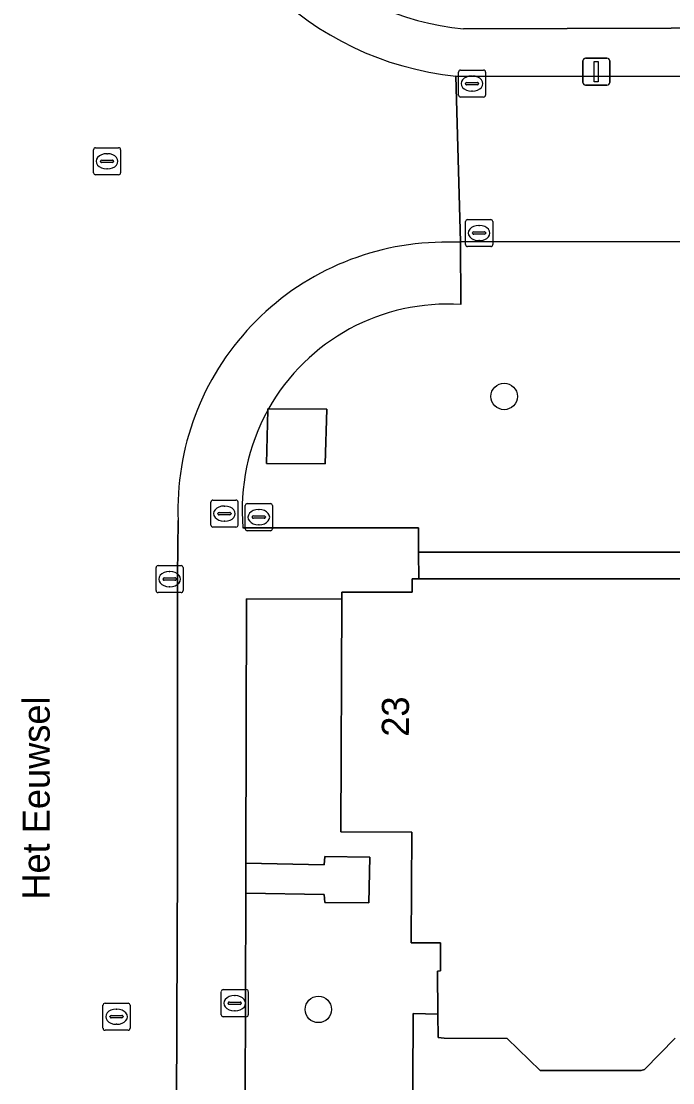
# Model space of a CAD drawing. Extents: x 161477 to 163040, y 383680 to 384871.
# Drawn here: x 162185.87 to 162209.95, y 384526.2 to 384565.42 of the extents above; entities that cross this region are included whole.
import ezdxf

# ---------------------------------------------------------------- set-up
doc = ezdxf.new("R2010")
doc.units = 0
for name, color, linetype in [('IMGEO_Boom', 7, 'Continuous'), ('IMGEO_Groenvoorziening', 7, 'Continuous'), ('IMGEO_Kolk', 7, 'Continuous'), ('IMGEO_Lichtmast', 7, 'Continuous'), ('IMGEO_Openbare_ruimte_label', 7, 'Continuous'), ('IMGEO_Pand', 7, 'Continuous'), ('IMGEO_Pand_nummerreeks', 7, 'Continuous'), ('IMGEO_Rijbaan_lokaal_open', 7, 'Continuous'), ('IMGEO_Rioolput', 7, 'Continuous'), ('IMGEO_Terreindeel_halfverhard', 7, 'Continuous'), ('IMGEO_Voetpad_open', 7, 'Continuous')]:
    doc.layers.add(name, color=color, linetype=linetype)

msp = doc.modelspace()

# ---------------------------------------------------------------- linework, layer by layer
at = {"layer": 'IMGEO_Boom'}
for centre in [(162203.72, 384551.56), (162196.85, 384528.91)]:
    msp.add_circle(centre, 0.489, dxfattribs=at)
at = {"layer": 'IMGEO_Groenvoorziening'}
for points in [[(162202.222, 384565.145), (162213.726, 384565.183)], [(162280.633, 384557.23), (162279.882, 384557.246), (162256.363, 384557.233), (162244.154, 384557.17), (162228.505, 384557.273), (162202.565, 384557.291), (162202.109, 384557.27), (162202.121, 384554.956)], [(162195.007, 384551.102), (162197.158, 384551.087), (162197.108, 384549.073), (162194.932, 384549.087), (162194.981, 384551.055)], [(162194.063, 384546.707), (162200.551, 384546.71), (162200.559, 384545.803), (162220.262, 384545.801), (162220.696, 384545.801), (162252.992, 384545.795), (162281.806, 384545.791), (162281.814, 384546.369), (162287.578, 384546.347), (162287.751, 384546.375), (162287.914, 384546.473), (162288.026, 384546.625), (162288.072, 384546.809), (162288.072, 384546.868), (162288.086, 384548.569), (162288.083, 384549.785)]]:
    msp.add_lwpolyline(points, dxfattribs=at)
msp.add_lwpolyline([(162200.302, 384535.464), (162197.681, 384535.469), (162197.714, 384544.073), (162194.19, 384544.085), (162194.167, 384534.309), (162197.066, 384534.254), (162197.09, 384534.559), (162198.75, 384534.541), (162198.72, 384532.846), (162197.086, 384532.865), (162197.063, 384533.161), (162194.165, 384533.209), (162194.147, 384525.568), (162198.802, 384521.026), (162200.315, 384521.016), (162200.35, 384528.755), (162201.268, 384528.74), (162201.253, 384530.328), (162201.366, 384530.33), (162201.371, 384531.37), (162200.281, 384531.375)], close=True, dxfattribs=at)
for centre, radius, start, end in [((162203.102, 384574.787), 9.682, 184.936, 264.7836), ((162201.624, 384547.38), 7.592, 86.2498, 150.6433), ((162201.634, 384547.38), 7.6, 151.0798, 185.0765)]:
    msp.add_arc(centre, radius, start, end, dxfattribs=at)
at = {"layer": 'IMGEO_Kolk'}
for p, q in [((162202.032, 384562.694), (162202.032, 384563.546)), ((162202.107, 384563.62), (162202.959, 384563.62)), ((162203.033, 384563.546), (162203.033, 384562.694)), ((162202.291, 384563.114), (162202.291, 384563.126)), ((162202.729, 384563.077), (162202.331, 384563.077)), ((162202.334, 384563.163), (162202.732, 384563.163)), ((162202.52, 384563.4), (162202.545, 384563.4)), ((162202.775, 384563.126), (162202.775, 384563.114)), ((162202.543, 384562.84), (162202.518, 384562.84)), ((162202.959, 384562.62), (162202.107, 384562.62)), ((162202.294, 384557.171), (162202.294, 384558.023)), ((162202.369, 384558.097), (162203.221, 384558.097)), ((162203.295, 384558.023), (162203.295, 384557.171)), ((162202.553, 384557.591), (162202.553, 384557.603)), ((162202.596, 384557.64), (162202.994, 384557.64)), ((162202.782, 384557.877), (162202.807, 384557.877)), ((162203.037, 384557.603), (162203.037, 384557.591)), ((162202.991, 384557.554), (162202.593, 384557.554)), ((162202.805, 384557.317), (162202.78, 384557.317)), ((162203.221, 384557.097), (162202.369, 384557.097)), ((162190.851, 384544.384), (162190.851, 384545.236)), ((162190.926, 384545.31), (162191.778, 384545.31)), ((162191.339, 384545.09), (162191.364, 384545.09)), ((162191.852, 384545.236), (162191.852, 384544.384)), ((162191.11, 384544.804), (162191.11, 384544.816)), ((162191.548, 384544.767), (162191.15, 384544.767)), ((162191.153, 384544.853), (162191.551, 384544.853)), ((162191.594, 384544.816), (162191.594, 384544.804)), ((162191.778, 384544.31), (162190.926, 384544.31)), ((162191.362, 384544.53), (162191.337, 384544.53))]:
    msp.add_line(p, q, dxfattribs=at)
for points in [[(162202.032, 384562.694), (162202.032, 384563.546)], [(162202.107, 384563.62), (162202.959, 384563.62)], [(162203.033, 384563.546), (162203.033, 384562.694)], [(162202.959, 384562.62), (162202.107, 384562.62)], [(162202.294, 384557.171), (162202.294, 384558.023)], [(162202.369, 384558.097), (162203.221, 384558.097)], [(162203.295, 384558.023), (162203.295, 384557.171)], [(162203.221, 384557.097), (162202.369, 384557.097)], [(162190.851, 384544.384), (162190.851, 384545.236)], [(162190.926, 384545.31), (162191.778, 384545.31)], [(162191.852, 384545.236), (162191.852, 384544.384)], [(162191.778, 384544.31), (162190.926, 384544.31)]]:
    msp.add_lwpolyline(points, dxfattribs=at)
for centre, radius, start, end in [((162202.109, 384563.544), 0.0765, 91.552, 178.448), ((162202.109, 384563.544), 0.0765, 91.552, 178.448), ((162202.957, 384563.544), 0.0765, 1.552, 88.448), ((162202.957, 384563.544), 0.0765, 1.552, 88.448), ((162202.331, 384563.123), 0.0403, 85.8775, 175.7526), ((162202.328, 384563.113), 0.0366, 178.938, 274.7102), ((162202.732, 384563.12), 0.043, 264.8664, 352.4533), ((162202.736, 384563.125), 0.0386, 1.7309, 96.639), ((162202.109, 384562.696), 0.0765, 181.552, 268.448), ((162202.109, 384562.696), 0.0765, 181.552, 268.448), ((162202.957, 384562.696), 0.0765, 271.552, 358.448), ((162202.957, 384562.696), 0.0765, 271.552, 358.448), ((162202.371, 384558.021), 0.0765, 91.552, 178.448), ((162202.371, 384558.021), 0.0765, 91.552, 178.448), ((162203.219, 384558.021), 0.0765, 1.552, 88.448), ((162203.219, 384558.021), 0.0765, 1.552, 88.448), ((162202.593, 384557.6), 0.0403, 85.8775, 175.7526), ((162202.59, 384557.59), 0.0366, 178.938, 274.7102), ((162202.994, 384557.597), 0.043, 264.8664, 352.4533), ((162202.998, 384557.602), 0.0386, 1.7309, 96.639), ((162202.371, 384557.173), 0.0765, 181.552, 268.448), ((162202.371, 384557.173), 0.0765, 181.552, 268.448), ((162203.219, 384557.173), 0.0765, 271.552, 358.448), ((162203.219, 384557.173), 0.0765, 271.552, 358.448), ((162190.928, 384545.234), 0.0765, 91.552, 178.448), ((162190.928, 384545.234), 0.0765, 91.552, 178.448), ((162191.776, 384545.234), 0.0765, 1.552, 88.448), ((162191.776, 384545.234), 0.0765, 1.552, 88.448), ((162191.15, 384544.813), 0.0403, 85.8775, 175.7526), ((162191.147, 384544.803), 0.0366, 178.938, 274.7102), ((162191.551, 384544.81), 0.043, 264.8664, 352.4533), ((162191.555, 384544.815), 0.0386, 1.7309, 96.639), ((162190.928, 384544.386), 0.0765, 181.552, 268.448), ((162190.928, 384544.386), 0.0765, 181.552, 268.448), ((162191.776, 384544.386), 0.0765, 271.552, 358.448), ((162191.776, 384544.386), 0.0765, 271.552, 358.448)]:
    msp.add_arc(centre, radius, start, end, dxfattribs=at)
for centre, major_axis, ratio, start_param, end_param in [((162202.519, 384563.12), (-0.387, 0.002), 0.722429, 4.712389, 7.853982), ((162202.544, 384563.12), (-0.39, 0.002), 0.717154, 1.570796, 4.712389), ((162202.781, 384557.597), (-0.387, 0.002), 0.722429, 4.712389, 7.853982), ((162202.806, 384557.597), (-0.39, 0.002), 0.717154, 1.570796, 4.712389), ((162191.338, 384544.81), (-0.387, 0.002), 0.722429, 4.712389, 7.853982), ((162191.363, 384544.81), (-0.39, 0.002), 0.717154, 1.570796, 4.712389)]:
    msp.add_ellipse(centre, major_axis=major_axis, ratio=ratio, start_param=start_param, end_param=end_param, dxfattribs=at)
at = {"layer": 'IMGEO_Lichtmast'}
for p, q in [((162206.63, 384563.161), (162206.63, 384563.961)), ((162206.63, 384563.961), (162206.63, 384563.161)), ((162206.73, 384564.061), (162207.52, 384564.061)), ((162207.52, 384564.061), (162206.73, 384564.061)), ((162207.62, 384563.961), (162207.62, 384563.161)), ((162207.62, 384563.161), (162207.62, 384563.961)), ((162207.52, 384563.061), (162206.73, 384563.061)), ((162206.73, 384563.061), (162207.52, 384563.061))]:
    msp.add_line(p, q, dxfattribs=at)
msp.add_lwpolyline([(162207.05, 384563.936), (162207.2, 384563.936), (162207.2, 384563.186), (162207.05, 384563.186), (162207.05, 384563.936)], dxfattribs=at)
for centre, start, end in [((162206.73, 384563.961), 90, 180), ((162206.73, 384563.961), 90, 180), ((162207.52, 384563.961), 0, 90), ((162207.52, 384563.961), 360, 90), ((162206.73, 384563.161), 180, 270), ((162206.73, 384563.161), 180, 270), ((162207.52, 384563.161), 270, 0), ((162207.52, 384563.161), 270, 0)]:
    msp.add_arc(centre, 0.1, start, end, dxfattribs=at)
at = {"layer": 'IMGEO_Pand'}
msp.add_lwpolyline([(162281.799, 384544.815), (162200.568, 384544.823), (162200.317, 384544.823), (162200.315, 384544.323), (162197.715, 384544.333), (162197.714, 384544.073), (162197.681, 384535.469), (162200.302, 384535.464), (162200.281, 384531.375), (162201.371, 384531.37), (162201.366, 384530.33), (162201.253, 384530.328), (162201.268, 384528.74), (162201.276, 384527.872), (162201.506, 384527.844), (162203.827, 384527.841), (162205.055, 384526.655), (162208.79, 384526.649), (162208.902, 384526.691), (162210.046, 384527.845)], dxfattribs=at)
at = {"layer": 'IMGEO_Rijbaan_lokaal_open'}
for points in [[(162201.421, 384557.259), (162202.109, 384557.27), (162201.939, 384563.398)], [(162244.223, 384563.417), (162202.344, 384563.388), (162201.939, 384563.398), (162202.109, 384557.27), (162202.565, 384557.291), (162228.505, 384557.273)], [(162191.641, 384544.959), (162191.664, 384546.978)], [(162191.623, 384458.634), (162191.616, 384476.835), (162191.615, 384478.492), (162191.62, 384481.004), (162191.664, 384486.643), (162191.653, 384500), (162191.652, 384501.879), (162191.628, 384506.642), (162191.622, 384518.448), (162191.616, 384520.285), (162191.606, 384525.404), (162191.641, 384534.336), (162191.641, 384544.959)]]:
    msp.add_lwpolyline(points, dxfattribs=at)
for centre, radius, start, end in [((162203.098, 384574.822), 11.483, 186.1009, 264.2071), ((162201.554, 384547.363), 9.897, 90.7679, 182.228)]:
    msp.add_arc(centre, radius, start, end, dxfattribs=at)
at = {"layer": 'IMGEO_Rioolput'}
for p, q in [((162188.614, 384560.75), (162189.466, 384560.75)), ((162188.539, 384559.824), (162188.539, 384560.676)), ((162189.027, 384560.53), (162189.052, 384560.53)), ((162189.54, 384560.676), (162189.54, 384559.824)), ((162188.798, 384560.244), (162188.798, 384560.256)), ((162189.236, 384560.207), (162188.838, 384560.207)), ((162188.841, 384560.293), (162189.239, 384560.293)), ((162189.05, 384559.97), (162189.025, 384559.97)), ((162189.282, 384560.256), (162189.282, 384560.244)), ((162189.466, 384559.75), (162188.614, 384559.75)), ((162192.879, 384546.804), (162192.879, 384547.656)), ((162192.954, 384547.73), (162193.806, 384547.73)), ((162193.367, 384547.51), (162193.392, 384547.51)), ((162193.88, 384547.656), (162193.88, 384546.804)), ((162194.149, 384546.674), (162194.149, 384547.526)), ((162194.224, 384547.6), (162195.076, 384547.6)), ((162194.637, 384547.38), (162194.662, 384547.38)), ((162195.15, 384547.526), (162195.15, 384546.674)), ((162193.138, 384547.224), (162193.138, 384547.236)), ((162193.576, 384547.187), (162193.178, 384547.187)), ((162193.181, 384547.273), (162193.579, 384547.273)), ((162193.622, 384547.236), (162193.622, 384547.224)), ((162194.408, 384547.094), (162194.408, 384547.106)), ((162194.846, 384547.057), (162194.448, 384547.057)), ((162194.451, 384547.143), (162194.849, 384547.143)), ((162194.892, 384547.106), (162194.892, 384547.094)), ((162193.806, 384546.73), (162192.954, 384546.73)), ((162193.39, 384546.95), (162193.365, 384546.95)), ((162195.076, 384546.6), (162194.224, 384546.6)), ((162194.66, 384546.82), (162194.635, 384546.82)), ((162193.259, 384528.714), (162193.259, 384529.566)), ((162193.334, 384529.64), (162194.186, 384529.64)), ((162193.747, 384529.42), (162193.772, 384529.42)), ((162194.26, 384529.566), (162194.26, 384528.714)), ((162188.889, 384528.214), (162188.889, 384529.066)), ((162188.964, 384529.14), (162189.816, 384529.14)), ((162189.89, 384529.066), (162189.89, 384528.214)), ((162193.518, 384529.134), (162193.518, 384529.146)), ((162193.956, 384529.097), (162193.558, 384529.097)), ((162193.561, 384529.183), (162193.959, 384529.183)), ((162194.002, 384529.146), (162194.002, 384529.134)), ((162189.148, 384528.634), (162189.148, 384528.646)), ((162189.586, 384528.597), (162189.188, 384528.597)), ((162189.191, 384528.683), (162189.589, 384528.683)), ((162189.377, 384528.92), (162189.402, 384528.92)), ((162189.632, 384528.646), (162189.632, 384528.634)), ((162194.186, 384528.64), (162193.334, 384528.64)), ((162193.77, 384528.86), (162193.745, 384528.86)), ((162189.4, 384528.36), (162189.375, 384528.36)), ((162189.816, 384528.14), (162188.964, 384528.14))]:
    msp.add_line(p, q, dxfattribs=at)
for points in [[(162188.614, 384560.75), (162189.466, 384560.75)], [(162188.539, 384559.824), (162188.539, 384560.676)], [(162189.54, 384560.676), (162189.54, 384559.824)], [(162189.466, 384559.75), (162188.614, 384559.75)], [(162192.879, 384546.804), (162192.879, 384547.656)], [(162192.954, 384547.73), (162193.806, 384547.73)], [(162193.88, 384547.656), (162193.88, 384546.804)], [(162194.149, 384546.674), (162194.149, 384547.526)], [(162194.224, 384547.6), (162195.076, 384547.6)], [(162195.15, 384547.526), (162195.15, 384546.674)], [(162193.806, 384546.73), (162192.954, 384546.73)], [(162195.076, 384546.6), (162194.224, 384546.6)], [(162193.259, 384528.714), (162193.259, 384529.566)], [(162193.334, 384529.64), (162194.186, 384529.64)], [(162194.26, 384529.566), (162194.26, 384528.714)], [(162188.889, 384528.214), (162188.889, 384529.066)], [(162188.964, 384529.14), (162189.816, 384529.14)], [(162189.89, 384529.066), (162189.89, 384528.214)], [(162194.186, 384528.64), (162193.334, 384528.64)], [(162189.816, 384528.14), (162188.964, 384528.14)]]:
    msp.add_lwpolyline(points, dxfattribs=at)
for centre, radius, start, end in [((162188.616, 384560.674), 0.0765, 91.552, 178.448), ((162188.616, 384560.674), 0.0765, 91.552, 178.448), ((162189.464, 384560.674), 0.0765, 1.552, 88.448), ((162189.464, 384560.674), 0.0765, 1.552, 88.448), ((162188.838, 384560.253), 0.0403, 85.8775, 175.7526), ((162188.835, 384560.243), 0.0366, 178.938, 274.7102), ((162189.239, 384560.25), 0.043, 264.8664, 352.4533), ((162189.243, 384560.255), 0.0386, 1.7309, 96.639), ((162188.616, 384559.826), 0.0765, 181.552, 268.448), ((162188.616, 384559.826), 0.0765, 181.552, 268.448), ((162189.464, 384559.826), 0.0765, 271.552, 358.448), ((162189.464, 384559.826), 0.0765, 271.552, 358.448), ((162192.956, 384547.654), 0.0765, 91.552, 178.448), ((162192.956, 384547.654), 0.0765, 91.552, 178.448), ((162193.804, 384547.654), 0.0765, 1.552, 88.448), ((162193.804, 384547.654), 0.0765, 1.552, 88.448), ((162194.226, 384547.524), 0.0765, 91.552, 178.448), ((162194.226, 384547.524), 0.0765, 91.552, 178.448), ((162195.074, 384547.524), 0.0765, 1.552, 88.448), ((162195.074, 384547.524), 0.0765, 1.552, 88.448), ((162193.178, 384547.233), 0.0403, 85.8775, 175.7526), ((162193.175, 384547.223), 0.0366, 178.938, 274.7102), ((162193.579, 384547.23), 0.043, 264.8664, 352.4533), ((162193.583, 384547.235), 0.0386, 1.7309, 96.639), ((162194.448, 384547.103), 0.0403, 85.8775, 175.7526), ((162194.445, 384547.093), 0.0366, 178.938, 274.7102), ((162194.849, 384547.1), 0.043, 264.8664, 352.4533), ((162194.853, 384547.105), 0.0386, 1.7309, 96.639), ((162192.956, 384546.806), 0.0765, 181.552, 268.448), ((162192.956, 384546.806), 0.0765, 181.552, 268.448), ((162193.804, 384546.806), 0.0765, 271.552, 358.448), ((162193.804, 384546.806), 0.0765, 271.552, 358.448), ((162194.226, 384546.676), 0.0765, 181.552, 268.448), ((162194.226, 384546.676), 0.0765, 181.552, 268.448), ((162195.074, 384546.676), 0.0765, 271.552, 358.448), ((162195.074, 384546.676), 0.0765, 271.552, 358.448), ((162193.336, 384529.564), 0.0765, 91.552, 178.448), ((162193.336, 384529.564), 0.0765, 91.552, 178.448), ((162194.184, 384529.564), 0.0765, 1.552, 88.448), ((162194.184, 384529.564), 0.0765, 1.552, 88.448), ((162188.966, 384529.064), 0.0765, 91.552, 178.448), ((162188.966, 384529.064), 0.0765, 91.552, 178.448), ((162189.814, 384529.064), 0.0765, 1.552, 88.448), ((162189.814, 384529.064), 0.0765, 1.552, 88.448), ((162193.558, 384529.143), 0.0403, 85.8775, 175.7526), ((162193.555, 384529.133), 0.0366, 178.938, 274.7102), ((162193.959, 384529.14), 0.043, 264.8664, 352.4533), ((162193.963, 384529.145), 0.0386, 1.7309, 96.639), ((162189.188, 384528.643), 0.0403, 85.8775, 175.7526), ((162189.185, 384528.633), 0.0366, 178.938, 274.7102), ((162189.589, 384528.64), 0.043, 264.8664, 352.4533), ((162189.593, 384528.645), 0.0386, 1.7309, 96.639), ((162193.336, 384528.716), 0.0765, 181.552, 268.448), ((162193.336, 384528.716), 0.0765, 181.552, 268.448), ((162194.184, 384528.716), 0.0765, 271.552, 358.448), ((162194.184, 384528.716), 0.0765, 271.552, 358.448), ((162188.966, 384528.216), 0.0765, 181.552, 268.448), ((162188.966, 384528.216), 0.0765, 181.552, 268.448), ((162189.814, 384528.216), 0.0765, 271.552, 358.448), ((162189.814, 384528.216), 0.0765, 271.552, 358.448)]:
    msp.add_arc(centre, radius, start, end, dxfattribs=at)
for centre, major_axis, ratio, start_param, end_param in [((162189.026, 384560.25), (-0.387, 0.002), 0.722429, 4.712389, 7.853982), ((162189.051, 384560.25), (-0.39, 0.002), 0.717154, 1.570796, 4.712389), ((162193.366, 384547.23), (-0.387, 0.002), 0.722429, 4.712389, 7.853982), ((162193.391, 384547.23), (-0.39, 0.002), 0.717154, 1.570796, 4.712389), ((162194.636, 384547.1), (-0.387, 0.002), 0.722429, 4.712389, 7.853982), ((162194.661, 384547.1), (-0.39, 0.002), 0.717154, 1.570796, 4.712389), ((162193.746, 384529.14), (-0.387, 0.002), 0.722429, 4.712389, 7.853982), ((162193.771, 384529.14), (-0.39, 0.002), 0.717154, 1.570796, 4.712389), ((162189.376, 384528.64), (-0.387, 0.002), 0.722429, 4.712389, 7.853982), ((162189.401, 384528.64), (-0.39, 0.002), 0.717154, 1.570796, 4.712389)]:
    msp.add_ellipse(centre, major_axis=major_axis, ratio=ratio, start_param=start_param, end_param=end_param, dxfattribs=at)
at = {"layer": 'IMGEO_Terreindeel_halfverhard'}
msp.add_lwpolyline([(162281.806, 384545.791), (162252.992, 384545.795), (162220.696, 384545.801), (162220.262, 384545.801), (162200.559, 384545.803), (162200.568, 384544.823), (162281.799, 384544.815)], close=True, dxfattribs=at)
at = {"layer": 'IMGEO_Voetpad_open'}
for points in [[(162201.939, 384563.398), (162202.344, 384563.388), (162244.223, 384563.417), (162256.404, 384563.403), (162280.802, 384563.418), (162324.077, 384563.395), (162328.737, 384563.403), (162335.416, 384563.375), (162337.827, 384563.382), (162378.46, 384563.331), (162390.282, 384563.302), (162403.79, 384563.316), (162422.555, 384563.293), (162422.558, 384563.927), (162425.586, 384563.918), (162425.583, 384563.289), (162440.262, 384563.282), (162456.714, 384563.326), (162472.119, 384563.354), (162472.107, 384563.949), (162472.229, 384563.95), (162472.232, 384566.317)], [(162213.726, 384565.183), (162202.222, 384565.145)], [(162202.121, 384554.956), (162202.109, 384557.27), (162201.421, 384557.259)], [(162194.981, 384551.055), (162194.982, 384551.102), (162195.007, 384551.102)], [(162191.664, 384546.978), (162191.641, 384544.959), (162191.641, 384534.336), (162191.606, 384525.404), (162191.616, 384520.285), (162192.255, 384520.279), (162192.255, 384518.47), (162196.46, 384518.465), (162196.344, 384517.477), (162196.294, 384517.047), (162196.319, 384515.033), (162196.294, 384513.789), (162196.295, 384511.783), (162196.312, 384510.519), (162196.315, 384508.502), (162196.319, 384507.279), (162196.346, 384505.282), (162196.299, 384503.97), (162196.311, 384501.849), (162196.344, 384490.911)], [(162210.046, 384527.845), (162208.902, 384526.691), (162208.79, 384526.649), (162205.055, 384526.655), (162203.827, 384527.841), (162201.506, 384527.844), (162201.276, 384527.872), (162201.268, 384528.74), (162200.35, 384528.755), (162200.315, 384521.016), (162198.802, 384521.026), (162194.147, 384525.568), (162194.165, 384533.209), (162194.167, 384534.309), (162194.19, 384544.085), (162197.714, 384544.073), (162197.715, 384544.333), (162200.315, 384544.323), (162200.317, 384544.823), (162200.568, 384544.823), (162200.559, 384545.803), (162200.551, 384546.71), (162194.063, 384546.707)]]:
    msp.add_lwpolyline(points, dxfattribs=at)
for points in [[(162197.158, 384551.087), (162195.007, 384551.102), (162194.982, 384551.102), (162194.981, 384551.055), (162194.932, 384549.087), (162197.108, 384549.073)], [(162194.167, 384534.309), (162194.165, 384533.209), (162197.063, 384533.161), (162197.086, 384532.865), (162198.72, 384532.846), (162198.75, 384534.541), (162197.09, 384534.559), (162197.066, 384534.254)]]:
    msp.add_lwpolyline(points, close=True, dxfattribs=at)
for centre, radius, start, end in [((162203.102, 384574.787), 9.682, 184.936, 264.7836), ((162203.098, 384574.822), 11.483, 186.1009, 264.2071), ((162201.554, 384547.363), 9.897, 90.7679, 182.228), ((162201.624, 384547.38), 7.592, 86.2498, 150.6433), ((162201.634, 384547.38), 7.6, 151.0798, 185.0765)]:
    msp.add_arc(centre, radius, start, end, dxfattribs=at)

# ---------------------------------------------------------------- texts
at = {"layer": 'IMGEO_Openbare_ruimte_label'}
msp.add_text('Het Eeuwsel', height=1, rotation=89.9427, dxfattribs=at).set_placement((162186.912, 384532.967))
at = {"layer": 'IMGEO_Pand_nummerreeks'}
msp.add_text('23', height=1, rotation=89.7825, dxfattribs=at).set_placement((162200.195, 384538.985))

doc.saveas('drawing.dxf')
